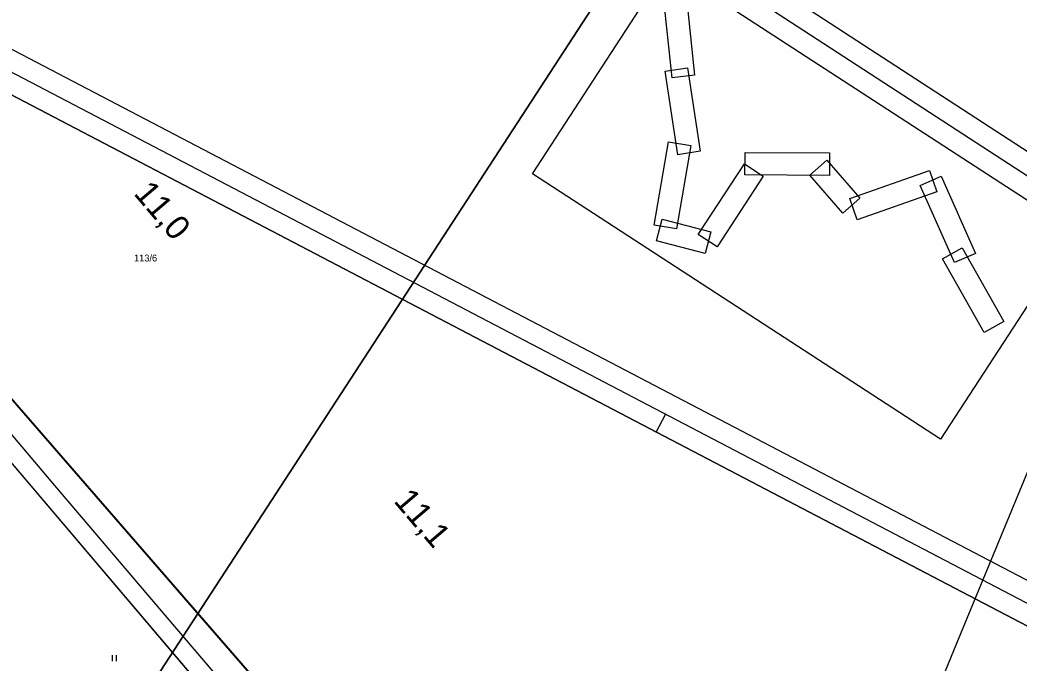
# Model space of a CAD drawing. Extents: x -866656 to -858817, y -1041816 to -1038653.
# Drawn here: x -861469.1 to -861222.9, y -1039803.5 to -1039644.9 of the extents above; entities that cross this region are included whole.
import ezdxf

# ---------------------------------------------------------------- set-up
doc = ezdxf.new("R2010")
doc.units = 0
for name, color, linetype in [('Hranice parcel', 7, 'Continuous'), ('Parcelní čísla', 7, 'Continuous'), ('SZDC', 7, 'Continuous'), ('tisk ramy', 7, 'Continuous'), ('Vrstva 1', 7, 'Continuous'), ('Vrstva 21', 7, 'Continuous'), ('Vrstva 53', 7, 'Continuous'), ('Vrstva 7', 7, 'Continuous'), ('Značky kultur', 7, 'Continuous')]:
    doc.layers.add(name, color=color, linetype=linetype)

msp = doc.modelspace()

# ---------------------------------------------------------------- linework, layer by layer
at = {"layer": 'Hranice parcel'}
for p, q in [((-861180.19, -1039657.84), (-861238.32, -1039798.7)), ((-861381.07, -1039860.23), (-861505.7, -1039713.51)), ((-861392.94, -1039828.48), (-861489.43, -1039717.4)), ((-861238.32, -1039798.7), (-861296.45, -1039939.55))]:
    msp.add_line(p, q, dxfattribs=at)
at = {"layer": 'SZDC'}
for points in [[(-861236.71, -1040010.09), (-861295.08, -1039961.46), (-861327.14, -1039923.72), (-861355.62, -1039890.18), (-861362.07, -1039906.25), (-861375.91, -1039876.55), (-861379.94, -1039865.44), (-861377.18, -1039864.81), (-861381.07, -1039860.23), (-861505.7, -1039713.51), (-861552.61, -1039669.88), (-861558.17, -1039663.76), (-861561.3, -1039661.32), (-861593.45, -1039638.2), (-861610.89, -1039630.24), (-861649.01, -1039618.14), (-861669.39, -1039610.88), (-861739.98, -1039582.51), (-861736.58, -1039570.11), (-861761.11, -1039550.44), (-861785.99, -1039518.1), (-861810.72, -1039466.47), (-861837.37, -1039424.62), (-861848.52, -1039406.82)], [(-861489.43, -1039717.4), (-861392.94, -1039828.48), (-861296.45, -1039939.55), (-861273.55, -1039965.91), (-861261.75, -1039976.4), (-861207.66, -1040016.44)]]:
    msp.add_lwpolyline(points, dxfattribs=at)
at = {"layer": 'tisk ramy'}
msp.add_line((-861312.32, -1039746.57), (-861310.01, -1039742.15), dxfattribs=at)
for points in [[(-862350.36, -1039297.02), (-861294.1, -1039983.97), (-861132.18, -1039735), (-862188.44, -1039048.05)], [(-862186.98, -1039054.97), (-861139.1, -1039736.46), (-861295.57, -1039977.05), (-862343.44, -1039295.55)], [(-862336.53, -1039294.09), (-861468.88, -1039858.37), (-861317.86, -1039626.16), (-862185.51, -1039061.88)], [(-862185.51, -1039061.88), (-861317.86, -1039626.16), (-861468.88, -1039858.37), (-862336.53, -1039294.09)], [(-861631.44, -1039903.51), (-860515.05, -1040487.66), (-860377.36, -1040224.52), (-861493.75, -1039640.37)], [(-861491.64, -1039647.11), (-860384.11, -1040226.63), (-860517.16, -1040480.91), (-861624.69, -1039901.4)], [(-861617.95, -1039899.29), (-860700.91, -1040379.13), (-860572.48, -1040133.7), (-861489.53, -1039653.85)], [(-861489.53, -1039653.85), (-860572.48, -1040133.7), (-860700.91, -1040379.13), (-861617.95, -1039899.29)]]:
    msp.add_lwpolyline(points, close=True, dxfattribs=at)
at = {"layer": 'Vrstva 1'}
msp.add_lwpolyline([(-861486.21, -1039729.46), (-861460.57, -1039759.68), (-861432.89, -1039792.27), (-861404.44, -1039825.72), (-861376.92, -1039858.09), (-861369.7, -1039866.59), (-861349.99, -1039889.73), (-861324.27, -1039919.88)], dxfattribs=at)
at = {"layer": 'Vrstva 21'}
for points in [[(-861342.79, -1039682.83), (-861309.48, -1039631.61), (-861208.89, -1039697.03), (-861242.2, -1039748.25)], [(-861310.59, -1039638.4), (-861305.04, -1039637.81), (-861302.83, -1039658.54), (-861308.38, -1039659.13)], [(-861310.13, -1039657.5), (-861304.61, -1039656.66), (-861301.48, -1039677.27), (-861307, -1039678.11)], [(-861309.29, -1039674.95), (-861303.79, -1039675.88), (-861307.28, -1039696.43), (-861312.78, -1039695.5)], [(-861290.43, -1039683.12), (-861290.4, -1039677.54), (-861269.56, -1039677.64), (-861269.58, -1039683.22)], [(-861297.27, -1039700.87), (-861301.95, -1039697.83), (-861290.58, -1039680.36), (-861285.91, -1039683.4)], [(-861274.43, -1039683.15), (-861270.22, -1039679.49), (-861262.09, -1039688.83), (-861266.3, -1039692.5)], [(-861262.75, -1039694.21), (-861264.61, -1039688.95), (-861244.95, -1039682), (-861243.1, -1039687.26)], [(-861247.21, -1039685.69), (-861242.11, -1039683.43), (-861233.65, -1039702.48), (-861238.75, -1039704.74)], [(-861312.24, -1039699.38), (-861310.83, -1039693.99), (-861298.84, -1039697.11), (-861300.25, -1039702.51)], [(-861241.72, -1039703.8), (-861236.86, -1039701.06), (-861226.64, -1039719.24), (-861231.5, -1039721.97)]]:
    msp.add_lwpolyline(points, close=True, dxfattribs=at)
at = {"layer": 'Vrstva 53'}
for points in [[(-861236.71, -1040010.09), (-861295.08, -1039961.46), (-861327.14, -1039923.72), (-861355.62, -1039890.18), (-861362.07, -1039906.25), (-861375.91, -1039876.55), (-861379.94, -1039865.44), (-861377.18, -1039864.81), (-861381.07, -1039860.23), (-861505.7, -1039713.51), (-861552.61, -1039669.88), (-861558.17, -1039663.76), (-861561.3, -1039661.32), (-861593.45, -1039638.2), (-861610.89, -1039630.24), (-861649.01, -1039618.14), (-861669.39, -1039610.88), (-861739.98, -1039582.51), (-861736.58, -1039570.11), (-861761.11, -1039550.44), (-861785.99, -1039518.1), (-861810.72, -1039466.47), (-861837.37, -1039424.62), (-861848.52, -1039406.82)], [(-861489.43, -1039717.4), (-861392.94, -1039828.48), (-861296.45, -1039939.55), (-861273.55, -1039965.91), (-861261.75, -1039976.4), (-861207.66, -1040016.44)]]:
    msp.add_lwpolyline(points, dxfattribs=at)
at = {"layer": 'Značky kultur'}
for p, q in [((-861446.29, -1039803.03), (-861446.29, -1039801.53)), ((-861445.29, -1039803.03), (-861445.29, -1039801.53))]:
    msp.add_line(p, q, dxfattribs=at)

# ---------------------------------------------------------------- texts
at = {"layer": 'Parcelní čísla'}
msp.add_text('113/6', height=1.7, dxfattribs=at).set_placement((-861440.99, -1039704.45))
at = {"layer": 'Vrstva 7'}
for s, rotation, p in [('11,0', 310.3189, (-861441.27, -1039687.78)), ('11,1', 310.3792, (-861377.19, -1039763.63))]:
    msp.add_text(s, height=6, rotation=rotation, dxfattribs=at).set_placement(p)

doc.saveas('drawing.dxf')
